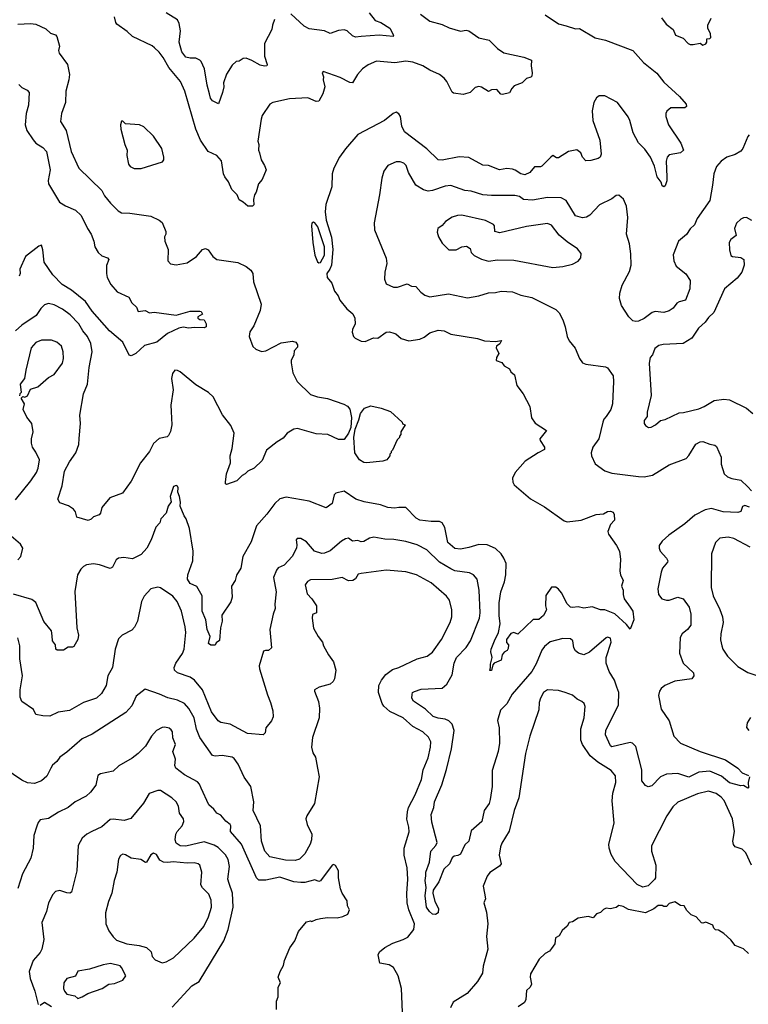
# Model space of a CAD drawing. Extents: x 1678431 to 1860718, y 384618 to 522882.
# Tile 378 of 473: x 1788279 to 1793479, y 442122 to 449145. Entities that reach past the tile are written whole.
import ezdxf

# ---------------------------------------------------------------- set-up
doc = ezdxf.new("R2010")
doc.units = 0

msp = doc.modelspace()

# ---------------------------------------------------------------- linework, layer by layer
at = {"layer": '0CON10XD'}
for points in [[(1791140, 449185), (1791206.7, 449135), (1791295, 449110), (1791345, 449085.6), (1791425, 449062.5), (1791465, 449069.2), (1791485, 449065.7), (1791555.5, 449015.5), (1791628.3, 448998.3), (1791688.9, 448938.9), (1791735, 448909.4), (1791877.6, 448877.6), (1791932.5, 448855), (1791928.8, 448815), (1791937.5, 448765), (1791935, 448742.5), (1791927.5, 448735), (1791895, 448726.2), (1791865, 448693.8), (1791807.7, 448672.3), (1791791.2, 448655), (1791775, 448623.8), (1791725, 448610), (1791713.8, 448613.8), (1791685, 448647.5), (1791645, 448643.3), (1791625, 448632.5), (1791575, 448663.3), (1791555, 448668.8), (1791529.3, 448660.7), (1791493.6, 448626.4), (1791445, 448610), (1791375, 448621.2), (1791365, 448627.5), (1791327.5, 448705), (1791308, 448728), (1791273.8, 448755), (1791205.4, 448785.4), (1791156.7, 448816.7), (1791085, 448841.5), (1791035, 448848.2), (1790956.8, 448836.8), (1790825, 448849.4), (1790765, 448823.1), (1790725.8, 448795), (1790689.2, 448755), (1790655, 448693.3), (1790635, 448696.2), (1790565, 448733.1), (1790444.2, 448775.8), (1790438.8, 448765), (1790446, 448736), (1790444.3, 448715), (1790457.5, 448665), (1790443.3, 448615), (1790415, 448563.8), (1790395, 448561.2), (1790335, 448587.1), (1790205, 448581.1), (1790085, 448553.8), (1790065, 448542.5), (1790009.3, 448460.7), (1790001.2, 448435), (1789977.5, 448277.5), (1789986, 448255), (1789982.9, 448215), (1789991.4, 448195), (1790002.2, 448145), (1790026.9, 448105), (1790037, 448073), (1790008.8, 448005), (1789982.5, 447975), (1789967.5, 447915), (1789953.6, 447896.4), (1789947, 447863), (1789950, 447825), (1789940, 447815), (1789907.5, 447815), (1789875, 447843.8), (1789845, 447860), (1789830, 447895), (1789792.4, 447932.4), (1789768.3, 447988.3), (1789742.5, 448025), (1789733.9, 448046.1), (1789718.3, 448138.3), (1789685, 448176), (1789624, 448205), (1789568.6, 448285), (1789536.9, 448365), (1789458.1, 448635), (1789425.7, 448705), (1789343.2, 448803.2), (1789304, 448875), (1789275, 448913.3), (1789240, 448945), (1789225, 448958.8), (1789084.3, 449024.3), (1789045, 449061.2), (1788973.4, 449113.4), (1788964.3, 449125), (1788955.8, 449165)], [(1790097.5, 449145), (1790083.4, 449106.6), (1790079.4, 449075), (1790025.5, 448975), (1790025.4, 448885), (1790045.7, 448825), (1790043.3, 448815), (1790025, 448812.5), (1789995, 448820), (1789935, 448854.4), (1789895, 448869.2), (1789872.7, 448867.3), (1789845, 448850), (1789825, 448846), (1789795, 448820), (1789755, 448756), (1789734.5, 448695), (1789735.5, 448665), (1789725.5, 448625), (1789697.5, 448545), (1789654, 448565), (1789641.4, 448585), (1789634.1, 448615.9), (1789616.9, 448676.9), (1789598, 448795), (1789575, 448845.7), (1789565, 448857.1), (1789535, 448871.4), (1789495, 448869.5), (1789465, 448878.1), (1789435, 448916), (1789418, 448985), (1789426.9, 449065), (1789416.9, 449116.9), (1789404.5, 449144.5), (1789324.1, 449194.1)], [(1790773.8, 449193.9), (1790815, 449139.7), (1790856.4, 449125), (1790920.8, 449085), (1790946, 449035), (1790945, 449024.2), (1790845, 449034.7), (1790715.6, 449024.4), (1790675, 449020), (1790655, 449029.2), (1790615.8, 449065), (1790595, 449071.5), (1790555, 449066.5), (1790495.8, 449045.8), (1790455, 449065.8), (1790345, 449080.7), (1790308.6, 449098.6), (1790215, 449186.7)], [(1788265, 449112.9), (1788355, 449118.1), (1788395, 449111.9), (1788465, 449078.6), (1788499.1, 449049.1), (1788535, 449035.6), (1788544.3, 449025), (1788564.2, 448955), (1788557.1, 448925), (1788560, 448905), (1788620, 448825), (1788634.3, 448755), (1788630.6, 448715), (1788607.1, 448635), (1788606.6, 448553.4), (1788577.1, 448475), (1788569.5, 448419.5), (1788610.6, 448355), (1788645.5, 448205.5), (1788700.6, 448085), (1788865.3, 447925.3), (1788885, 447887.5), (1788927.1, 447835), (1788981.7, 447781.7), (1789005, 447767.1), (1789065, 447765.6), (1789215, 447742.5), (1789275, 447715.8), (1789295, 447698.8), (1789322.5, 447635), (1789322.5, 447615), (1789313.3, 447595), (1789313.8, 447565), (1789338.8, 447505), (1789336.7, 447425), (1789355, 447403.3), (1789395, 447396.2), (1789475, 447411.2), (1789540, 447455), (1789583.6, 447506.4), (1789605, 447512.5), (1789623, 447503), (1789656.7, 447455), (1789685, 447434), (1789835, 447412.5), (1789895, 447384.2), (1789928.7, 447358.7), (1789942, 447335), (1789948.6, 447275), (1790001.8, 447115), (1789995, 447071.2), (1789948.9, 446961.1), (1789921.3, 446918.7), (1789917.1, 446885), (1789942.6, 446812.6), (1789965, 446794), (1790005, 446778.8), (1790035, 446783.8), (1790145, 446840), (1790225, 446852.5), (1790250, 446845), (1790262.5, 446825), (1790261.7, 446808.3), (1790238.3, 446781.7), (1790236.2, 446755), (1790216.7, 446715), (1790216.4, 446696.4), (1790228.8, 446625), (1790258.8, 446565), (1790355, 446470.6), (1790405, 446454.4), (1790475, 446444), (1790593, 446403), (1790619.3, 446389.3), (1790636.1, 446366.1), (1790647, 446307), (1790641.3, 446235), (1790625, 446196.5), (1790595, 446150), (1790555, 446151.1), (1790477.5, 446185), (1790395, 446190.6), (1790261.4, 446228.6), (1790236.1, 446223.9), (1790187.5, 446195), (1790160, 446160), (1790116.9, 446133.1), (1790041.2, 446075), (1790008.7, 446001.3), (1789953, 445947), (1789907.5, 445925), (1789887.5, 445905), (1789865.8, 445894.2), (1789827.5, 445855), (1789755, 445830), (1789747.5, 445835), (1789746.7, 445846.7), (1789755.7, 445905), (1789783.8, 445985), (1789780.8, 446035), (1789794.3, 446085.7), (1789810, 446195), (1789785, 446250), (1789725.6, 446325.6), (1789660, 446455), (1789625.4, 446485.4), (1789535, 446541.1), (1789425, 446632.9), (1789405, 446642.5), (1789385, 446643.8), (1789369.1, 446620.9), (1789363.4, 446586.6), (1789373.6, 446503.6), (1789356.9, 446395), (1789359.3, 446349.3), (1789365.6, 446255), (1789355, 446206.7), (1789341.9, 446178.1), (1789330.5, 446169.5), (1789275, 446157.1), (1789235, 446120.8), (1789205.5, 446065), (1789140.5, 445985), (1789075, 445854), (1789011.7, 445768.3), (1788923.3, 445735), (1788866.2, 445665), (1788856.7, 445625), (1788846.4, 445613.6), (1788805, 445600), (1788788.3, 445581.7), (1788767, 445573), (1788687, 445597), (1788676.7, 445635), (1788663.9, 445653.9), (1788627.7, 445677.7), (1788565, 445697.5), (1788550, 445725), (1788581.2, 445818.8), (1788598.1, 445925), (1788635, 445992), (1788680.8, 446055), (1788700.8, 446115), (1788703.5, 446156.5), (1788712.5, 446265), (1788708.1, 446325), (1788734, 446475), (1788762.5, 446545), (1788774.5, 446665), (1788796.6, 446776.6), (1788786.7, 446835), (1788762.7, 446885), (1788729.6, 446925), (1788700.4, 446975), (1788639.9, 447039.9), (1788585, 447080.5), (1788525, 447111.1), (1788485, 447121.4), (1788455, 447110.8), (1788429.2, 447085), (1788395.7, 447035), (1788294.7, 446965.3), (1788248.9, 446925)], [(1792029.5, 449179.5), (1792125, 449116), (1792178.8, 449101.2)], [(1792858.3, 449158.3), (1792893.3, 449113.3), (1792942.5, 449075), (1792960, 449035), (1793013.6, 449013.6), (1793050, 448975), (1793065, 448967.5), (1793085, 448967.5), (1793135, 448977.5), (1793155, 448962.5)], [(1793155, 448962.5), (1793175, 448973.3), (1793182.5, 448985), (1793181.7, 449008.3), (1793205, 449010), (1793212.5, 449017.5), (1793208, 449045), (1793190, 449085), (1793190, 449105), (1793213.3, 449155)], [(1792178.8, 449101.2), (1792245, 449079.4), (1792275, 449080.8), (1792385, 449014.5), (1792458.9, 448998.9), (1792654.2, 448925), (1792730.3, 448840.3), (1792825, 448763.8), (1792875, 448698.8), (1792987.6, 448597.6), (1793035, 448541.2), (1793038, 448525), (1793025, 448516), (1792925, 448516), (1792898.3, 448491.7), (1792890, 448475), (1792890, 448455), (1792910, 448395), (1792997.1, 448265), (1793015.7, 448215), (1792995, 448195.8), (1792915, 448180), (1792900, 448165), (1792892, 448135), (1792896.7, 448023.3), (1792896.7, 447995), (1792885, 447960), (1792875, 447952.5), (1792865, 447960), (1792857.5, 447985), (1792828, 448025), (1792810.3, 448100.3), (1792780.6, 448165), (1792740.3, 448220.3), (1792696, 448266), (1792657, 448337), (1792634.4, 448425), (1792622, 448452), (1792545, 448554), (1792455, 448602), (1792415, 448602), (1792395, 448586.2), (1792376.2, 448555), (1792364, 448495), (1792369.2, 448425), (1792420, 448285), (1792427.9, 448185), (1792422.2, 448165), (1792407.1, 448155), (1792355, 448139.7), (1792318.9, 448138.9), (1792295.6, 448165), (1792282.9, 448195), (1792255, 448215.7), (1792195, 448203.8), (1792125, 448160), (1792110, 448160), (1792085, 448176.2), (1792070, 448165), (1792005, 448100), (1791995, 448094.3), (1791953.3, 448095), (1791920, 448055), (1791885, 448038.8), (1791854.7, 448044.7), (1791815, 448071.4), (1791795, 448077.8), (1791755, 448083.5), (1791704.3, 448074.3), (1791625, 448104), (1791585, 448108), (1791485, 448161.1), (1791415, 448167.3), (1791295, 448143.6), (1791265, 448144.4), (1791183.8, 448223.8), (1791025.6, 448345), (1791005.6, 448385), (1790996.2, 448455), (1790983.9, 448473.9), (1790965, 448486.2), (1790945, 448476.7), (1790882, 448425), (1790691.2, 448325), (1790605, 448223.8), (1790562, 448165), (1790520.8, 448085), (1790509.2, 448045), (1790506.6, 447953.4), (1790464.2, 447825.8), (1790458.6, 447775), (1790465.5, 447715), (1790505, 447593.3), (1790513.3, 447505), (1790504.4, 447395), (1790493.1, 447365), (1790471.4, 447335), (1790474.3, 447305), (1790505.9, 447265.9), (1790525, 447207.5), (1790551.2, 447175), (1790564, 447145), (1790613, 447083), (1790655.6, 447045.6), (1790671.2, 447015), (1790673.8, 446975), (1790653.8, 446935), (1790652, 446915), (1790661.2, 446885), (1790673.2, 446873.2), (1790715, 446852), (1790745, 446849.2), (1790805, 446875.8), (1790835, 446874), (1790895, 446915.8), (1790917.7, 446917.7), (1790949.5, 446909.5), (1790963.8, 446903.8), (1791000.3, 446870.3), (1791055, 446854), (1791135, 446865.8), (1791165, 446879.2), (1791205, 446911.4), (1791265, 446930), (1791307.5, 446925), (1791355, 446902.9), (1791545, 446870), (1791595, 446854.2), (1791675, 446850), (1791717.5, 446857.5), (1791705, 446832.5), (1791682.5, 446815), (1791680, 446805), (1791697.5, 446765), (1791682.5, 446735), (1791680, 446715), (1791719.3, 446699.3), (1791737.5, 446675), (1791774, 446654), (1791785, 446633.3), (1791810.5, 446610.5), (1791826.2, 446535), (1791872, 446475), (1791920.8, 446385), (1791931.2, 446305), (1791957, 446267), (1792037.5, 446215), (1791991.2, 446155), (1791992.3, 446142.3), (1792023.8, 446095), (1792025, 446080), (1791978.8, 446055), (1791886, 445995), (1791814.3, 445915), (1791797.1, 445875), (1791799.2, 445845), (1791807.9, 445827.9), (1791925, 445726.9), (1792025, 445671.1), (1792165, 445570), (1792185, 445562.2), (1792285, 445575.5), (1792393.3, 445615), (1792445, 445620), (1792475, 445636.9), (1792495, 445639.2), (1792513.3, 445633.3), (1792522.5, 445615), (1792523.3, 445575), (1792495.9, 445544.1), (1792476, 445495), (1792480, 445475), (1792539.2, 445395), (1792559.2, 445355), (1792566, 445295), (1792562.3, 445212.3), (1792566.7, 445185), (1792586.4, 445143.6), (1792573.3, 445105), (1792586.1, 445076.1), (1792586.1, 445043.9), (1792594, 445015), (1792635, 444954), (1792654, 444925), (1792661.2, 444865), (1792635, 444797.5), (1792610.4, 444830.4), (1792526.9, 444906.9), (1792455, 444936), (1792425, 444935.6), (1792365, 444956.7), (1792305, 444948), (1792265, 444958), (1792225, 444951.4), (1792208.8, 444955), (1792185, 444978.8), (1792146.4, 445056.4), (1792125, 445083.8), (1792105, 445098), (1792075, 445098), (1792033.3, 445036.7), (1792032.5, 444965), (1792038.6, 444935), (1792018.1, 444895), (1791985, 444866.9), (1791944.3, 444865.7), (1791835, 444761.2), (1791805, 444773.8), (1791783, 444767), (1791752.5, 444725), (1791753, 444703), (1791767.5, 444685), (1791765, 444660), (1791757.5, 444645), (1791737, 444633), (1791722.5, 444615), (1791715, 444577.5), (1791664.3, 444555.7), (1791655.7, 444544.3), (1791645, 444502.5), (1791633.8, 444503.8), (1791640, 444525), (1791638.3, 444548.3), (1791650, 444595), (1791641.5, 444635), (1791644.3, 444654.3), (1791666.7, 444715), (1791696.7, 444773.3), (1791708.5, 444835), (1791701.2, 444895), (1791700.9, 444985), (1791712.9, 445065), (1791739.1, 445135), (1791748.9, 445185), (1791750, 445265), (1791734.4, 445305), (1791714.6, 445334.6), (1791674, 445374), (1791615, 445400), (1791555, 445402.1), (1791485, 445379.2), (1791425, 445368.2), (1791384, 445374), (1791335, 445416.2), (1791313.1, 445523.1), (1791295, 445555.8), (1791275, 445564.4), (1791215, 445564.6), (1791135, 445575.4), (1791109.2, 445589.2), (1791035.7, 445665.7), (1790985, 445665.7), (1790955, 445660.6), (1790905.7, 445664.3), (1790854.5, 445684.5), (1790736.2, 445705), (1790676.7, 445725), (1790595, 445782.5), (1790535, 445768.8), (1790524.2, 445755), (1790510, 445695), (1790465, 445664), (1790345, 445710.8), (1790181.7, 445738.3), (1790135, 445727.5), (1790100, 445695), (1790042.4, 445617.6), (1789968.6, 445535), (1789929.8, 445420.2), (1789872, 445315), (1789857.3, 445232.7), (1789827.3, 445182.7), (1789816.7, 445145), (1789790, 445105), (1789795.8, 445025), (1789785, 444992), (1789721.9, 444898.1), (1789723.1, 444855), (1789712.1, 444807.9), (1789705, 444716.7), (1789680, 444700), (1789675, 444682.5), (1789643.6, 444683.6), (1789626.7, 444695), (1789637.5, 444745), (1789616.9, 444795), (1789607.1, 444865), (1789581.1, 444925), (1789581.2, 445035), (1789543.1, 445103.1), (1789495, 445124.3), (1789475.6, 445155), (1789478.5, 445185), (1789515.5, 445285), (1789516.4, 445355), (1789491.9, 445515), (1789468, 445585), (1789452.5, 445605), (1789423.8, 445675), (1789427, 445703), (1789420, 445745), (1789407.5, 445775), (1789410, 445805), (1789405, 445817.5), (1789395, 445822.5), (1789377.5, 445815), (1789353.3, 445745), (1789358.8, 445705), (1789338.8, 445675), (1789323.8, 445625), (1789286.2, 445583.8), (1789278, 445555), (1789251.2, 445525), (1789217.1, 445435), (1789185.8, 445375), (1789145, 445329.2), (1789085, 445298.6), (1789021.7, 445308.3), (1788985, 445304), (1788967.7, 445292.3), (1788940.3, 445239.7), (1788925, 445230.8), (1788847.6, 445257.6), (1788805, 445263.6), (1788755, 445256.5), (1788734.7, 445245.3), (1788715.4, 445224.6), (1788691.1, 445185), (1788672.6, 445067.4), (1788687.8, 444807.8), (1788699.4, 444755), (1788694.2, 444725), (1788665.8, 444675), (1788655, 444669.2), (1788625, 444670), (1788591.2, 444648.8), (1788547.5, 444647.5), (1788536.7, 444655), (1788534, 444685), (1788512, 444715), (1788511.2, 444751.2), (1788506.9, 444785), (1788451.4, 444851.4), (1788395, 444988.6), (1788365, 445008.9), (1788235, 445047.5)], [(1788273.6, 448683.6), (1788295, 448660), (1788331.7, 448641.7), (1788345.5, 448625.5), (1788341.5, 448535), (1788325.8, 448475), (1788318.5, 448395), (1788330.5, 448355), (1788375, 448286.9), (1788395, 448264.5), (1788445, 448233.3), (1788469.2, 448205), (1788496.5, 448075), (1788481.1, 447998.9), (1788485.4, 447975), (1788562.6, 447842.6), (1788605, 447816.1), (1788677.3, 447787.3), (1788717.6, 447747.6), (1788762.5, 447655), (1788790, 447615)], [(1789095, 448083.8), (1789145, 448084), (1789299.3, 448130.7), (1789307.5, 448145), (1789306.7, 448165), (1789293.3, 448225), (1789233.8, 448315), (1789165, 448380), (1789135, 448393.8), (1789033, 448403), (1789015, 448420), (1789005, 448420), (1788997.5, 448395), (1789000, 448365), (1789028.8, 448255), (1789046.2, 448215), (1789043.8, 448175), (1789056.2, 448115), (1789068.3, 448098.3), (1789095, 448083.8)], [(1793485, 448322.5), (1793475, 448312.5), (1793440, 448225), (1793425, 448206.7), (1793385, 448184), (1793325, 448164), (1793284.6, 448135.4), (1793252.8, 448097.2), (1793231.9, 448045), (1793224.4, 447965), (1793203.1, 447855), (1793113.1, 447726.9), (1793095, 447682), (1793065, 447652.5), (1793037.1, 447612.9), (1792980, 447565), (1792942.7, 447467.3), (1792947.5, 447425), (1792965, 447386.7), (1793032.1, 447332.1), (1793064.2, 447285), (1793061.9, 447225), (1793030, 447145), (1792985, 447133.3), (1792968.3, 447121.7), (1792942.7, 447087.3), (1792915, 447069.2), (1792875, 447055.8), (1792815, 447064.2), (1792793.4, 447056.6), (1792735, 447013.1), (1792695, 446994.4), (1792675, 446992.2), (1792655, 446997.1), (1792627.1, 447025), (1792573.6, 447105), (1792558.8, 447155), (1792561.8, 447195), (1792578.1, 447251.9), (1792630.4, 447349.6), (1792642.7, 447395), (1792641.6, 447475), (1792630.8, 447545), (1792609.5, 447615), (1792620, 447735), (1792610, 447815), (1792588.8, 447865), (1792555, 447893.3), (1792535, 447890), (1792505, 447867.5), (1792416.2, 447825), (1792348.5, 447751.5), (1792323.4, 447736.6), (1792295, 447731.1), (1792245, 447745.5), (1792178.1, 447855), (1792142.5, 447875), (1792045, 447877.1), (1791938.1, 447858.1), (1791875, 447862.5), (1791845, 447884.4), (1791811.7, 447891.7), (1791645, 447889.6), (1791585, 447896.2), (1791501.7, 447921.7), (1791455, 447925.6), (1791355, 447962.2), (1791315, 447957.8), (1791225, 447925.5), (1791195, 447921.8), (1791161.2, 447931.2), (1791105.4, 447965.4), (1791054.4, 448055), (1791037.5, 448105), (1791021.1, 448121.1), (1790995, 448130.6), (1790965, 448130.6), (1790906.4, 448103.6), (1790878.6, 448065), (1790862.9, 448015), (1790847.1, 447895), (1790808, 447695), (1790810.8, 447645), (1790894.2, 447444.2), (1790898, 447405), (1790884.4, 447345), (1790881.4, 447295), (1790895, 447261.2), (1790946.1, 447236.1), (1790975, 447236), (1791045, 447260), (1791074.3, 447244.3), (1791105, 447242), (1791141.2, 447201.2), (1791170.3, 447180.3), (1791205, 447168), (1791338.9, 447188.9), (1791475, 447161.1), (1791555, 447175.6), (1791625, 447196.9), (1791675, 447198.6), (1791715, 447209.4), (1791795, 447202.9), (1791855, 447179.1), (1791935, 447162.9), (1792105, 447078.6), (1792128.1, 447055), (1792154.4, 447005), (1792172.2, 446955), (1792185.8, 446885), (1792201.4, 446855), (1792242.8, 446802.8), (1792275, 446727.5), (1792295, 446697.5), (1792318.3, 446688.3), (1792459.5, 446669.5), (1792475, 446662.5), (1792514.2, 446604.2), (1792517.8, 446565), (1792509.5, 446405), (1792497.8, 446365), (1792464.3, 446315), (1792447.1, 446295), (1792439.5, 446275), (1792411.9, 446155), (1792370, 446095), (1792358, 446055), (1792358.8, 446035), (1792386.2, 445976.2), (1792455, 445926.7), (1792505, 445909.2), (1792695, 445886.9), (1792735, 445884.5), (1792795, 445896.4), (1792915, 445970.5), (1793035, 446015.6), (1793054.7, 446035.3), (1793104, 446116), (1793135, 446134.2), (1793155, 446135.7), (1793203.6, 446116.4), (1793240, 446110), (1793251.2, 446101.2), (1793284.2, 446025), (1793284, 445975), (1793306.2, 445905), (1793330, 445885), (1793361.2, 445871.2), (1793425, 445861.2), (1793475, 445812.5), (1793501.2, 445785)], [(1792085, 447376.9), (1792155, 447384.4), (1792225, 447401.4), (1792265, 447422), (1792284.2, 447445), (1792285, 447477.5), (1792259.3, 447509.3), (1792185, 447560), (1792128.6, 447608.6), (1792075, 447680), (1792045, 447691.4), (1791895, 447669.4), (1791704.5, 447624.5), (1791670, 447635), (1791667.1, 447675), (1791661.2, 447685), (1791603.4, 447713.4), (1791435, 447749.5), (1791402.6, 447747.4), (1791365, 447735.8), (1791318, 447705), (1791295, 447676.2), (1791262, 447655), (1791258.3, 447628.3), (1791267.5, 447595), (1791295, 447551.2), (1791342.1, 447502.1), (1791395, 447502.7), (1791435, 447524.3), (1791468.3, 447528.3), (1791493, 447513), (1791500, 447485), (1791523, 447463), (1791575, 447437.1), (1791625, 447422.9), (1791688.7, 447431.3), (1791805, 447430), (1792085, 447376.9)], [(1793505, 447712.5), (1793466.2, 447733.8), (1793445, 447732), (1793425, 447720.8), (1793395, 447693.8), (1793380.8, 447655), (1793393.3, 447605), (1793355, 447576), (1793341.5, 447555), (1793345, 447502.5), (1793355, 447461.9), (1793365, 447455.6), (1793425, 447448.1), (1793446, 447435), (1793450, 447395), (1793433.8, 447345), (1793399.7, 447300.3), (1793308, 447225), (1793233.6, 447056.4), (1793195, 447020), (1793171.7, 446988.3), (1793122.9, 446945), (1793075, 446872.2), (1793014, 446836), (1792871.7, 446828.3), (1792840, 446820), (1792811.1, 446798.9), (1792795.6, 446754.4), (1792778.8, 446735), (1792770.8, 446695), (1792785.8, 446465), (1792758, 446345), (1792756.2, 446315), (1792736.7, 446285), (1792736.7, 446265), (1792745, 446250), (1792767, 446237), (1792785, 446237.5), (1792817.5, 446255), (1792852.5, 446285), (1792885, 446293.8), (1792985, 446341.2), (1793017.5, 446342.5), (1793125, 446369.2), (1793165, 446386), (1793235, 446429.4), (1793305, 446438.6), (1793345, 446434.3), (1793465, 446373.1), (1793510.8, 446335)], [(1790415, 447410), (1790425, 447413.3), (1790453.3, 447465), (1790453.3, 447525), (1790407.7, 447667.7), (1790385.9, 447695.9), (1790375, 447700), (1790365, 447692.5), (1790362.2, 447675), (1790370.7, 447555), (1790385.6, 447465), (1790405, 447416.7), (1790415, 447410)], [(1788790, 447615), (1788808.6, 447565), (1788814.3, 447525), (1788840, 447485), (1788865, 447460), (1788906.7, 447445), (1788914, 447435), (1788898.3, 447391.7), (1788897.5, 447335), (1788903.5, 447305), (1788929.5, 447255), (1788974.6, 447204.6), (1789056.7, 447165), (1789080, 447125), (1789112.5, 447095), (1789125, 447062.5), (1789175, 447070), (1789205, 447052.9), (1789237.9, 447057.9), (1789395, 447036.2), (1789495, 447066.7), (1789565, 447066.2), (1789575, 447062.5), (1789582.5, 447045), (1789550, 447025), (1789550, 447015), (1789565, 447006.2), (1789595, 447003.3), (1789610, 446975), (1789610, 446955), (1789595, 446946.7), (1789525, 446950), (1789485.7, 446944.3), (1789445, 446952.5), (1789414.5, 446945.5), (1789333.6, 446906.4), (1789258.8, 446845), (1789169.3, 446820.7), (1789106.7, 446765), (1789075, 446748), (1789061.4, 446751.4), (1789015.5, 446845.5), (1788919.5, 446925), (1788796.4, 447065), (1788749.1, 447135), (1788649.4, 447215), (1788581.9, 447255), (1788514.7, 447324.7), (1788454.7, 447414.7), (1788444.4, 447504.4), (1788435, 447536.7), (1788415, 447530), (1788320.9, 447455), (1788281.1, 447365), (1788283.1, 447335), (1788275, 447316)], [(1788249.2, 445720.8), (1788359.5, 445855), (1788398.5, 445915), (1788410.9, 445945), (1788419.5, 446005), (1788395, 446060), (1788370.6, 446095), (1788363.1, 446125), (1788363.3, 446155), (1788375.8, 446205.8), (1788366, 446265), (1788330.3, 446310.3), (1788304.1, 446364.1), (1788313.3, 446405), (1788290, 446445), (1788302.5, 446457.5), (1788315, 446452.5), (1788335, 446462.5), (1788355, 446510), (1788407.5, 446525), (1788485, 446592), (1788526, 446615), (1788583.8, 446695), (1788592.7, 446727.3), (1788590, 446775), (1788576.5, 446816.5), (1788544.2, 446844.2), (1788505, 446859.2), (1788435, 446858.6), (1788395, 446842.5), (1788360.8, 446805), (1788322, 446645), (1788313.3, 446585), (1788282.5, 446545), (1788290, 446485), (1788280, 446475), (1788278.3, 446461.7)], [(1790755, 445984.7), (1790735, 445985.4), (1790705, 446005.4), (1790669.6, 446055), (1790664.5, 446165.5), (1790672.1, 446225), (1790699.3, 446290.7), (1790710.3, 446335), (1790740.9, 446375), (1790785, 446389.7), (1790858.8, 446375), (1790925, 446350), (1791007.5, 446275), (1791011.7, 446261.7), (1791030, 446255), (1791000, 446205), (1791000, 446185), (1790990, 446175), (1790990, 446165), (1790971.7, 446148.3), (1790940, 446075), (1790930, 446065), (1790930, 446055), (1790920, 446045), (1790920, 446035), (1790900, 446005), (1790870, 445995), (1790755, 445984.7)], [(1793488.3, 445668.3), (1793455, 445680), (1793437, 445673), (1793425, 445637.5), (1793405, 445630), (1793300, 445635), (1793215, 445658.6), (1793171.3, 445648.7), (1793098.3, 445611.7), (1793025, 445548.6), (1792911.7, 445468.3), (1792863.8, 445425), (1792843.8, 445395), (1792842, 445375), (1792850.8, 445355), (1792894.5, 445304.5), (1792904.2, 445285), (1792902, 445275), (1792866.9, 445233.1), (1792856.5, 445205), (1792832.5, 445085), (1792837.1, 445045), (1792861.2, 445015), (1792894.5, 445004.5), (1792915, 445005.6), (1792975, 445026.9), (1793014.5, 445014.5), (1793056.7, 444955), (1793069.4, 444905), (1793068.6, 444825), (1793045.4, 444794.6), (1793007.5, 444765), (1792991.7, 444738.3), (1792987.2, 444627.2), (1793014.4, 444555), (1793088.8, 444485), (1793091.2, 444465), (1793075, 444442.9), (1792955, 444426.5), (1792883.8, 444395), (1792857.5, 444375), (1792844.5, 444355), (1792838.5, 444325), (1792857.1, 444227.1), (1792915, 444144), (1792946.5, 444035), (1792994.3, 443985), (1793134.7, 443924.7), (1793315, 443864.6), (1793404.3, 443805), (1793435, 443773.8), (1793480, 443755)], [(1788265, 445291.1), (1788288.1, 445315), (1788301.8, 445375), (1788285.5, 445405), (1788201.9, 445475)], [(1793425, 443680), (1793345, 443700.9), (1793288.3, 443748.3), (1793205, 443785.5), (1793125, 443777.3), (1793055, 443741.1), (1792975, 443767.9), (1792894.5, 443764.5), (1792851.9, 443745), (1792789.3, 443680.7), (1792765, 443673.7), (1792745, 443681.4), (1792718, 443715), (1792719.3, 443795), (1792675, 443960), (1792651.2, 443985), (1792635, 443990), (1792505, 443958.6), (1792494.2, 443965), (1792460.4, 444045), (1792462.5, 444075), (1792553, 444257), (1792554.5, 444345), (1792540.5, 444385), (1792524.6, 444434.6), (1792485.9, 444495.9), (1792465.4, 444555), (1792463.9, 444596.1), (1792500.6, 444705), (1792494.3, 444734.3), (1792475, 444740), (1792465, 444735.7), (1792346.4, 444633.6), (1792305, 444615.5), (1792266.4, 444626.4), (1792245, 444642.5), (1792234.4, 444665), (1792225.8, 444715), (1792209.5, 444729.5), (1792155, 444730.8), (1792065, 444708.1), (1792025, 444674.3), (1792005, 444648), (1791965, 444551.2), (1791934, 444496), (1791793.1, 444335), (1791755, 444266), (1791710.9, 444219.1), (1791689.4, 444145), (1791700, 444095), (1791702.3, 443985), (1791693.8, 443925), (1791650.6, 443789.4), (1791651.2, 443675), (1791637.4, 443582.6), (1791629.4, 443555), (1791594.3, 443505), (1791576.2, 443425), (1791500.3, 443359.7), (1791484, 443285), (1791455, 443260), (1791425, 443193.8), (1791407, 443183), (1791380.5, 443179.5), (1791364.2, 443165.8), (1791346.2, 443125), (1791307.1, 443085), (1791271.1, 442995), (1791228.6, 442935), (1791227.5, 442915), (1791242.5, 442855), (1791268.1, 442805), (1791265.8, 442774.2), (1791247.1, 442762.9), (1791225, 442765.8), (1791203.3, 442785), (1791182.9, 442815), (1791172.5, 442895), (1791179.5, 442955), (1791173.8, 443005), (1791177.2, 443037.2), (1791177.3, 443065), (1791202.5, 443135), (1791214.3, 443215), (1791250, 443255), (1791259.2, 443275), (1791221.3, 443421.3), (1791215.5, 443475), (1791234.4, 443525), (1791240.4, 443565), (1791292.1, 443687.9), (1791325, 443796.2), (1791361.5, 443945), (1791380.4, 444075), (1791365, 444119.2), (1791342.7, 444142.7), (1791315.3, 444155.3), (1791265, 444162.3), (1791229.2, 444175), (1791175, 444227.5), (1791088.8, 444285), (1791078, 444305), (1791079.3, 444330.7), (1791083.3, 444345), (1791095.9, 444354.1), (1791145, 444370.6), (1791293.2, 444376.8), (1791326.4, 444406.4), (1791365, 444471.2), (1791380, 444555), (1791395.4, 444594.6), (1791465, 444667.1), (1791496.4, 444715), (1791559.6, 444875), (1791566.2, 444915), (1791558.5, 445075), (1791544.2, 445155), (1791517.5, 445185), (1791489.8, 445199.8), (1791385, 445214.6), (1791355, 445227.1), (1791275.8, 445275.8), (1791184, 445364), (1791115, 445398.9), (1791035, 445421.9), (1790948.2, 445438.2), (1790885, 445438.9), (1790807, 445453), (1790775, 445446.2), (1790735, 445421.9), (1790715, 445420.8), (1790691.2, 445431.2), (1790655, 445424.4), (1790625, 445445.6), (1790605, 445442.5), (1790575, 445424.2), (1790495, 445355.5), (1790455, 445338.9), (1790435, 445337.8), (1790382.5, 445355), (1790325, 445420.8), (1790285, 445443.3), (1790260, 445445), (1790252.5, 445435), (1790258, 445398), (1790254.2, 445375.8), (1790224, 445315), (1790165.4, 445254.6), (1790124.6, 445235.4), (1790110.6, 445219.4), (1790090.4, 445165), (1790109.4, 445065), (1790100, 444975), (1790102.9, 444945), (1790087.1, 444905), (1790063.3, 444795), (1790075.5, 444665), (1790055.5, 444644.5), (1790034, 444646), (1790020, 444640), (1789987.5, 444535), (1789989.2, 444515), (1790048.3, 444328.3), (1790069.4, 444275), (1790084.4, 444214.4), (1790087, 444173), (1790075.5, 444144.5), (1790036, 444095), (1790031.7, 444058.3), (1790017, 444043), (1789905, 444054.2), (1789780.2, 444120.2), (1789715, 444132.2), (1789695, 444142.9), (1789649, 444209), (1789583.1, 444365), (1789526.2, 444435), (1789495.8, 444455.8), (1789406, 444485), (1789382.9, 444505), (1789381.9, 444525), (1789393.3, 444555), (1789440.9, 444625), (1789453.8, 444655), (1789463.7, 444773.7), (1789460.9, 444815), (1789432.9, 444925), (1789402.2, 444995), (1789372, 445032), (1789285, 445091.4), (1789265, 445097.1), (1789215, 445084.2), (1789166.9, 445033.1), (1789149.4, 444995), (1789119.2, 444855), (1789098.3, 444811.7), (1789078.7, 444791.3), (1789010, 444755), (1788985, 444727.5), (1788959.4, 444655), (1788941.9, 444525), (1788907.5, 444465), (1788896.7, 444395), (1788862.4, 444337.6), (1788826, 444305), (1788735.4, 444274.6), (1788635, 444218.6), (1788554.2, 444205.8), (1788495, 444176.2), (1788445, 444180), (1788395, 444190), (1788376.7, 444225), (1788295, 444280.8), (1788281.4, 444311.4), (1788281.8, 444365), (1788299.3, 444465), (1788280.9, 444585), (1788279.5, 444679.5), (1788265.8, 444735)], [(1793493.1, 445383.1), (1793375.3, 445445.3), (1793335, 445453.5), (1793275, 445447.1), (1793244.3, 445415), (1793215.7, 445335), (1793214.4, 445095), (1793228.1, 445035), (1793275, 444938.8), (1793293.5, 444885), (1793298.5, 444845), (1793283.5, 444765), (1793280.9, 444720.9), (1793289.5, 444679.5), (1793298, 444655), (1793330, 444605), (1793405, 444532.5), (1793475, 444489.5), (1793555, 444461.9)], [(1791012.1, 442065), (1791002.7, 442235), (1790980.9, 442325), (1790947.5, 442385), (1790915, 442404.5), (1790850, 442415), (1790837.5, 442475), (1790847.5, 442495), (1790885, 442526.7), (1790941.9, 442558.1), (1791016.2, 442583.8), (1791048.3, 442601.7), (1791092.9, 442655), (1791096.5, 442695), (1791055.3, 442795.3), (1791045.4, 442845), (1791042.4, 442912.4), (1791049.1, 443015), (1791043.3, 443095), (1791023.1, 443185), (1791023.1, 443235), (1791057.6, 443352.4), (1791056.5, 443385), (1791042.6, 443442.6), (1791045.5, 443495), (1791053.5, 443525), (1791100.9, 443615), (1791145.5, 443725), (1791159.6, 443795), (1791195, 443880), (1791211.5, 443955), (1791212.2, 443995), (1791197, 444027), (1791155.7, 444065), (1791083.7, 444103.7), (1791015, 444164.5), (1790919.8, 444209.8), (1790878.7, 444248.7), (1790866.8, 444266.8), (1790839.4, 444345), (1790842.5, 444395), (1790862.2, 444435), (1790890.8, 444475), (1790939.4, 444510.6), (1790985.5, 444524.5), (1791115, 444587.1), (1791186.7, 444605), (1791225, 444634.2), (1791290, 444725), (1791352.2, 444845), (1791362.2, 444885), (1791363.1, 444935), (1791346.7, 445005), (1791325, 445034), (1791215, 445127.5), (1791112, 445185), (1791034.4, 445205.6), (1790895, 445218.9), (1790715.7, 445195.7), (1790695, 445188.9), (1790675, 445155.8), (1790655.7, 445144.3), (1790625, 445143.1), (1790580, 445165), (1790508.7, 445151.3), (1790355, 445148.6), (1790332.2, 445137.8), (1790317.1, 445112.9), (1790329.9, 445049.9), (1790365, 445014.5), (1790397.3, 444965), (1790396.2, 444913.8), (1790367.5, 444902.5), (1790366, 444875), (1790376.9, 444805), (1790410, 444745), (1790440.8, 444705), (1790448.3, 444678.3), (1790483.4, 444613.4), (1790518, 444565), (1790536, 444505), (1790526.4, 444443.6), (1790516.7, 444425), (1790493.9, 444406.1), (1790416.1, 444383.9), (1790383.3, 444365), (1790382.5, 444355), (1790412.5, 444282.5), (1790418.6, 444235), (1790417.1, 444165), (1790368.9, 444025), (1790360.6, 443955), (1790370.6, 443915), (1790390, 443885), (1790404.4, 443805)], [(1790404.4, 443805), (1790415.7, 443745), (1790382, 443555), (1790328, 443465), (1790322, 443445), (1790330.6, 443405), (1790363.5, 443335), (1790361.5, 443295), (1790352.9, 443265), (1790315, 443194.2), (1790275, 443157.8), (1790245, 443147.9), (1790175, 443148.8), (1790065, 443173.3), (1790028.5, 443215), (1790005.3, 443285.3), (1789997.9, 443395), (1789945.6, 443505), (1789949.4, 443565), (1789929.4, 443675), (1789881.7, 443741.7), (1789837.5, 443835), (1789809.2, 443875), (1789795, 443884.3), (1789725, 443895.8), (1789675, 443891.4), (1789655, 443896), (1789565, 444024), (1789540.5, 444085), (1789525.3, 444165.3), (1789485, 444231.4), (1789455, 444267.8), (1789405, 444292.2), (1789335, 444307.1), (1789276.2, 444335), (1789175, 444368.6), (1789109.7, 444320.3), (1789079.4, 444250.6), (1789036.4, 444203.6), (1788795, 444049.2), (1788725, 444015.8), (1788615, 443919.2), (1788566.2, 443885), (1788545, 443853.8), (1788512.6, 443827.4), (1788500.8, 443805), (1788471.7, 443748.3), (1788434.5, 443715.5), (1788385, 443696.9), (1788335, 443701.5), (1788295, 443719.5), (1788175, 443802.5)], [(1793500.9, 443115), (1793462.1, 443202.1), (1793435, 443228.6), (1793385.5, 443245.5), (1793372.1, 443262.1), (1793369.4, 443285), (1793380.9, 443355), (1793366.7, 443445), (1793305.6, 443575), (1793285, 443599.4), (1793250, 443625), (1793195, 443642.5), (1793117.3, 443622.7), (1792975, 443564.3), (1792940.2, 443529.8), (1792896.9, 443465), (1792787.4, 443252.6), (1792787.5, 443215), (1792819.6, 443115), (1792815.5, 443025), (1792809.1, 443010.9), (1792765, 442966.7), (1792725, 442957.5), (1792685, 442977.2), (1792529.3, 443139.3), (1792500.1, 443190.1), (1792484.7, 443235), (1792483.4, 443265), (1792521.8, 443415), (1792507.3, 443572.7), (1792511.5, 443628.5), (1792533.5, 443705), (1792531.5, 443751.5), (1792499.1, 443789.1), (1792405, 443849.6), (1792351.2, 443895), (1792295.4, 443975), (1792284.1, 444005), (1792283.7, 444086.3), (1792307.5, 444165), (1792315.7, 444245.7), (1792306.8, 444266.8), (1792290.9, 444280.9), (1792257.9, 444297.9), (1792225, 444325.7), (1792172.5, 444345), (1792125, 444360.8), (1792045, 444364.4), (1792017.5, 444345), (1791995.6, 444305), (1791985.6, 444275), (1791985, 444222.5), (1791918.9, 444035), (1791889.4, 443910.6), (1791840.5, 443595), (1791808.5, 443505), (1791773.1, 443356.9), (1791719.8, 443270.2), (1791710.6, 443245), (1791701.4, 443185), (1791715.8, 443125), (1791702.7, 443107.3), (1791635, 443061.4), (1791615.7, 443035), (1791587.5, 442965), (1791596, 442915), (1791603.8, 442875), (1791592.5, 442845), (1791609.3, 442779.3), (1791621.1, 442695), (1791611.2, 442605), (1791620, 442515), (1791587.5, 442395), (1791582, 442345), (1791545.7, 442285), (1791472, 442198), (1791372.6, 442137.4), (1791353.6, 442096.4)], [(1793495, 444167.5), (1793470.5, 444129.5), (1793467, 444097), (1793482.5, 444075)], [(1790112.5, 442085), (1790112.5, 442145), (1790122.5, 442175), (1790122.5, 442245), (1790140, 442275), (1790124, 442315), (1790136.7, 442355), (1790161.7, 442398.3), (1790168.8, 442435), (1790208, 442525), (1790242, 442575), (1790269.1, 442640.9), (1790325, 442710), (1790355, 442717.5), (1790365, 442712.5), (1790395, 442727.5), (1790425, 442733.3), (1790475, 442740), (1790545, 442737.5), (1790585, 442747.5), (1790620, 442765), (1790632.5, 442795), (1790617.5, 442825), (1790615, 442860), (1790580, 442915), (1790568.8, 442945), (1790554, 443025), (1790553.3, 443075), (1790531.7, 443111.7), (1790518, 443118), (1790510, 443115), (1790425, 443003.3), (1790415, 442997.5), (1790385, 443008.8), (1790315, 442990), (1790285, 442990), (1790235, 442996.5), (1790135, 443027.9), (1790035, 443006.7), (1789985, 443008.1), (1789968.9, 443025), (1789863, 443263), (1789783.1, 443355), (1789785.6, 443395), (1789780, 443405), (1789749.3, 443429.3), (1789715, 443470), (1789685, 443486), (1789665, 443513.8), (1789628.8, 443545), (1789575, 443663.8), (1789562.8, 443692.8), (1789548.3, 443708.3), (1789455, 443759.4), (1789394.2, 443805), (1789387.1, 443825), (1789390.9, 443870.9), (1789372.2, 443925), (1789390, 443975), (1789372.6, 444022.6), (1789370, 444065), (1789360.7, 444080.7), (1789345, 444091.4), (1789315, 444098.1), (1789295, 444095.6), (1789254.6, 444075.4), (1789220.8, 444035), (1789176.4, 443963.6), (1789125, 443910), (1789082.4, 443877.6), (1788987, 443823), (1788945.6, 443784.4), (1788855, 443765.6), (1788835.6, 443754.4), (1788822, 443685), (1788784, 443635), (1788753.4, 443606.6), (1788674.5, 443565.5), (1788624.4, 443525.6), (1788555, 443492.9), (1788485, 443447.5), (1788425, 443437.5), (1788410.2, 443419.8), (1788402.3, 443392.3), (1788379.2, 443325), (1788375.7, 443235), (1788358.6, 443165), (1788298.5, 443051.5), (1788265, 442946.7)], [(1793486.2, 443745), (1793478, 443705), (1793480, 443665), (1793475, 443662.5), (1793445, 443682.5), (1793425, 443680)], [(1789367.7, 442102.3), (1789507, 442253), (1789560.8, 442285), (1789735.6, 442575), (1789767.3, 442655), (1789801.5, 442815), (1789797.1, 442915), (1789773.1, 442983.1), (1789763.3, 443015), (1789777.1, 443105), (1789767.3, 443155), (1789748.1, 443188.1), (1789695, 443239.5), (1789666.5, 443256.5), (1789595, 443280), (1789465, 443249.6), (1789423.3, 443253.3), (1789395, 443271.2), (1789388.9, 443295), (1789392.9, 443335), (1789402.7, 443355), (1789438.2, 443395), (1789450, 443425), (1789448.6, 443445), (1789420.6, 443485), (1789413.3, 443535), (1789395.6, 443565), (1789364.3, 443595), (1789285, 443647.1), (1789265, 443647.5), (1789203.8, 443625), (1789162.4, 443557.6), (1789073.2, 443446.8), (1789025, 443432), (1788945, 443442.5), (1788925, 443438.9), (1788865, 443387.5), (1788794, 443354), (1788758, 443335), (1788725, 443308), (1788695.7, 443255), (1788687.5, 443075), (1788649.4, 442920.6), (1788635.9, 442914.1), (1788615, 442916), (1788565, 442932.9), (1788535, 442926.2), (1788516, 442905), (1788485.7, 442845), (1788470.8, 442785), (1788435.8, 442705), (1788452.1, 442585), (1788436.2, 442515), (1788425, 442490.6), (1788374.7, 442435.3), (1788345.6, 442355), (1788352.9, 442305), (1788387.1, 442215), (1788410.6, 442120.6)], [(1789295, 442418), (1789325, 442424), (1789376.2, 442453.8), (1789525, 442592.9), (1789593.4, 442676.6), (1789627.1, 442745), (1789647.1, 442815), (1789645.4, 442865.4), (1789628.1, 442908.1), (1789583.3, 442953.3), (1789571.8, 442975), (1789578.9, 443065), (1789565.7, 443115), (1789553.8, 443125), (1789525, 443130.4), (1789475, 443128.4), (1789375, 443138.9), (1789335, 443132.6), (1789305, 443135.2), (1789279.8, 443149.8), (1789255, 443190), (1789235, 443200.8), (1789215, 443188.8), (1789185, 443136.2), (1789175.8, 443134.2), (1789143.8, 443153.8), (1789075, 443165.4), (1789035, 443188.5), (1789015, 443192.9), (1788997.6, 443182.4), (1788983.6, 443156.4), (1788971.4, 443065), (1788952.9, 443005), (1788937.1, 442915), (1788912.9, 442855), (1788890.8, 442775), (1788894.2, 442695), (1788916, 442645), (1788945, 442603.8), (1788970.3, 442580.3), (1789042.5, 442552.5), (1789131.7, 442541.7), (1789185, 442526), (1789216.9, 442496.9), (1789225, 442463.3), (1789245, 442439.2), (1789295, 442418)], [(1793480, 442485), (1793445, 442517.5), (1793385, 442542.5), (1793355, 442582.5), (1793305, 442627.5), (1793265, 442650), (1793245, 442652.5), (1793233.9, 442663.9), (1793226.2, 442686.2), (1793175, 442707.5), (1793155, 442700), (1793145, 442703.3), (1793106.2, 442746.2), (1793070.7, 442760.7), (1793040.7, 442790.7), (1793020, 442825), (1792995, 442827.5), (1792955, 442852.5), (1792915, 442840), (1792895, 442820), (1792875, 442820), (1792865, 442827.5), (1792835, 442826.2), (1792805, 442803.3), (1792745.9, 442774.1), (1792625, 442798.8), (1792585, 442820), (1792555, 442826.7), (1792535, 442812.5), (1792515, 442807.5), (1792495, 442803.3), (1792465, 442807.5), (1792445, 442797.5), (1792425, 442776.7), (1792395, 442767.5), (1792371.7, 442738.3), (1792335, 442747.5), (1792265, 442736.7), (1792225, 442710), (1792200, 442705), (1792185, 442680), (1792150.7, 442649.3), (1792129.3, 442610.7), (1792103.6, 442596.4), (1792097, 442553), (1792075, 442520), (1792059.3, 442500.7), (1792030, 442485), (1791987, 442443), (1791925, 442340), (1791922.5, 442315), (1791931.2, 442265), (1791922.5, 442245), (1791895, 442220), (1791890, 442155), (1791882.5, 442135), (1791837.5, 442105)], [(1788695, 442163.8), (1788725, 442174), (1788765, 442200), (1788866.7, 442235), (1788915.6, 442264.4), (1788955, 442270), (1789015, 442293.8), (1789037.1, 442325), (1789006.7, 442385), (1788995, 442395.6), (1788926.4, 442413.6), (1788875.8, 442404.2), (1788776.9, 442373.1), (1788695, 442357.1), (1788676.3, 442323.7), (1788615, 442307.1), (1788593.1, 442275), (1788591.9, 442235), (1788598.9, 442215), (1788615, 442194.7), (1788671.7, 442181.7), (1788695, 442163.8)], [(1788425, 442116.2), (1788455, 442137.5), (1788505, 442105.5)]]:
    msp.add_lwpolyline(points, dxfattribs=at)

doc.saveas('drawing.dxf')
